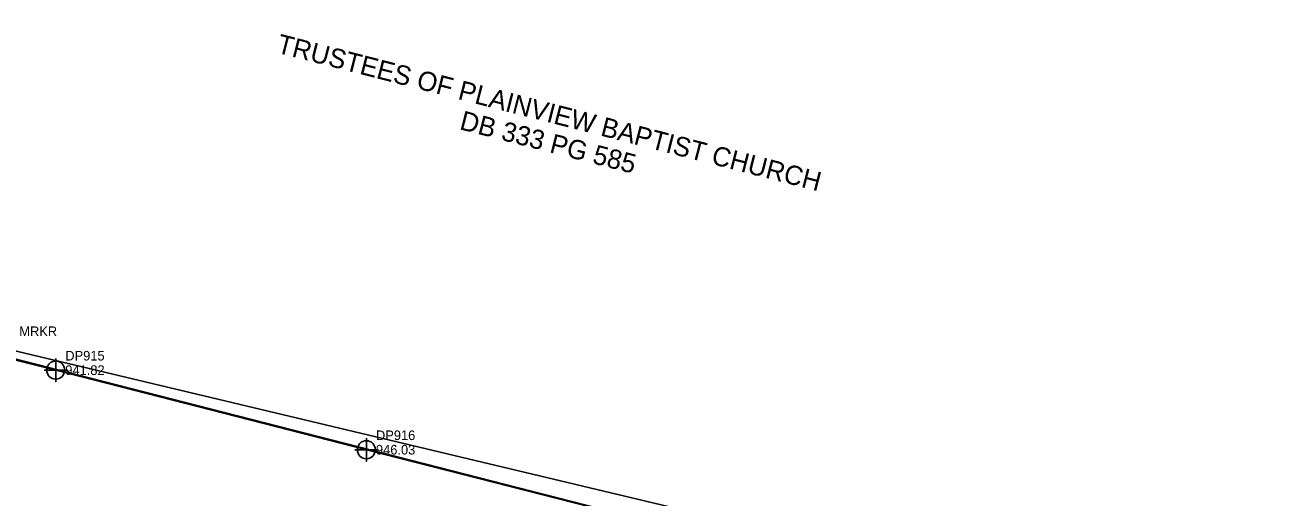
# Model space of a CAD drawing. Extents: x 1182322 to 1186765, y 572295 to 575411.
# Drawn here: x 1182903.1 to 1183226.6, y 574593.4 to 574716.1 of the extents above; entities that cross this region are included whole.
import ezdxf

# ---------------------------------------------------------------- set-up
doc = ezdxf.new("R2010")
doc.units = 0
for name, color, linetype in [('Default Symbol Cogo Comment', 7, 'Continuous'), ('Exist Other Culture Fence Line', 7, 'Continuous'), ('Exist Other Culture Fence Line Cogo Elevation', 7, 'Continuous'), ('Exist Other Culture Fence Line Cogo Number', 7, 'Continuous'), ('Exist Other Culture Fence Line Cogo Point CELL', 7, 'Continuous'), ('Exist Property Deed Book Text', 7, 'Continuous'), ('Exist Property Owner Text', 7, 'Continuous'), ('Exist Right of Way Line', 7, 'Continuous'), ('Sheet Layout Plan Border', 7, 'Continuous')]:
    doc.layers.add(name, color=color, linetype=linetype)

msp = doc.modelspace()

# ---------------------------------------------------------------- linework, layer by layer
at = {"layer": 'Exist Other Culture Fence Line'}
msp.add_lwpolyline([(1182758.75, 574664.77), (1182785.66, 574658.02), (1182831.05, 574646.34), (1182911.09, 574626.38), (1182991.87, 574605.7), (1183083.27, 574582.37), (1183182.06, 574556.68), (1183244.64, 574541.11), (1183327.7, 574519.84), (1183380.85, 574506.23), (1183455.28, 574487.09), (1183526.17, 574475.77), (1183636.35, 574456.7), (1183689.72, 574445.49), (1183770.89, 574427.81)], dxfattribs=at)
at = {"layer": 'Exist Other Culture Fence Line Cogo Point CELL'}
for points in [[(1182911.09, 574629.38), (1182911.09, 574623.38), (1182911.09, 574626.38), (1182914.09, 574626.38), (1182908.09, 574626.38)], [(1182991.87, 574608.7), (1182991.87, 574602.7), (1182991.87, 574605.7), (1182994.87, 574605.7), (1182988.87, 574605.7)]]:
    msp.add_lwpolyline(points, dxfattribs=at)
for centre in [(1182911.09, 574626.38), (1182991.87, 574605.7)]:
    msp.add_circle(centre, 2.34, dxfattribs=at)
at = {"layer": 'Exist Right of Way Line'}
msp.add_line((1182561.61, 574716.1), (1183454.96, 574487.4), dxfattribs=at)
at = {"layer": 'Sheet Layout Plan Border'}
msp.add_line((1183700.71, 574440.71), (1182597.79, 574703.48), dxfattribs=at)

# ---------------------------------------------------------------- texts
at = {"layer": 'Default Symbol Cogo Comment'}
msp.add_text('WATER MRKR', height=2.5, dxfattribs=at).set_placement((1182888.62, 574635.23))
at = {"layer": 'Exist Other Culture Fence Line Cogo Elevation'}
for s, p in [('941.82', (1182913.59, 574625.13)), ('946.03', (1182994.37, 574604.45))]:
    msp.add_text(s, height=2.5, dxfattribs=at).set_placement(p)
at = {"layer": 'Exist Other Culture Fence Line Cogo Number'}
for s, p in [('DP915', (1182913.59, 574628.88)), ('DP916', (1182994.37, 574608.2))]:
    msp.add_text(s, height=2.5, dxfattribs=at).set_placement(p)
at = {"layer": 'Exist Property Deed Book Text'}
msp.add_text('DB 333 PG 585', height=5, rotation=345.6405, dxfattribs=at).set_placement((1183015.87, 574689.02))
at = {"layer": 'Exist Property Owner Text'}
msp.add_text('TRUSTEES OF PLAINVIEW BAPTIST CHURCH', height=5, rotation=345.6405, dxfattribs=at).set_placement((1182968.3, 574708.94))

doc.saveas('drawing.dxf')
